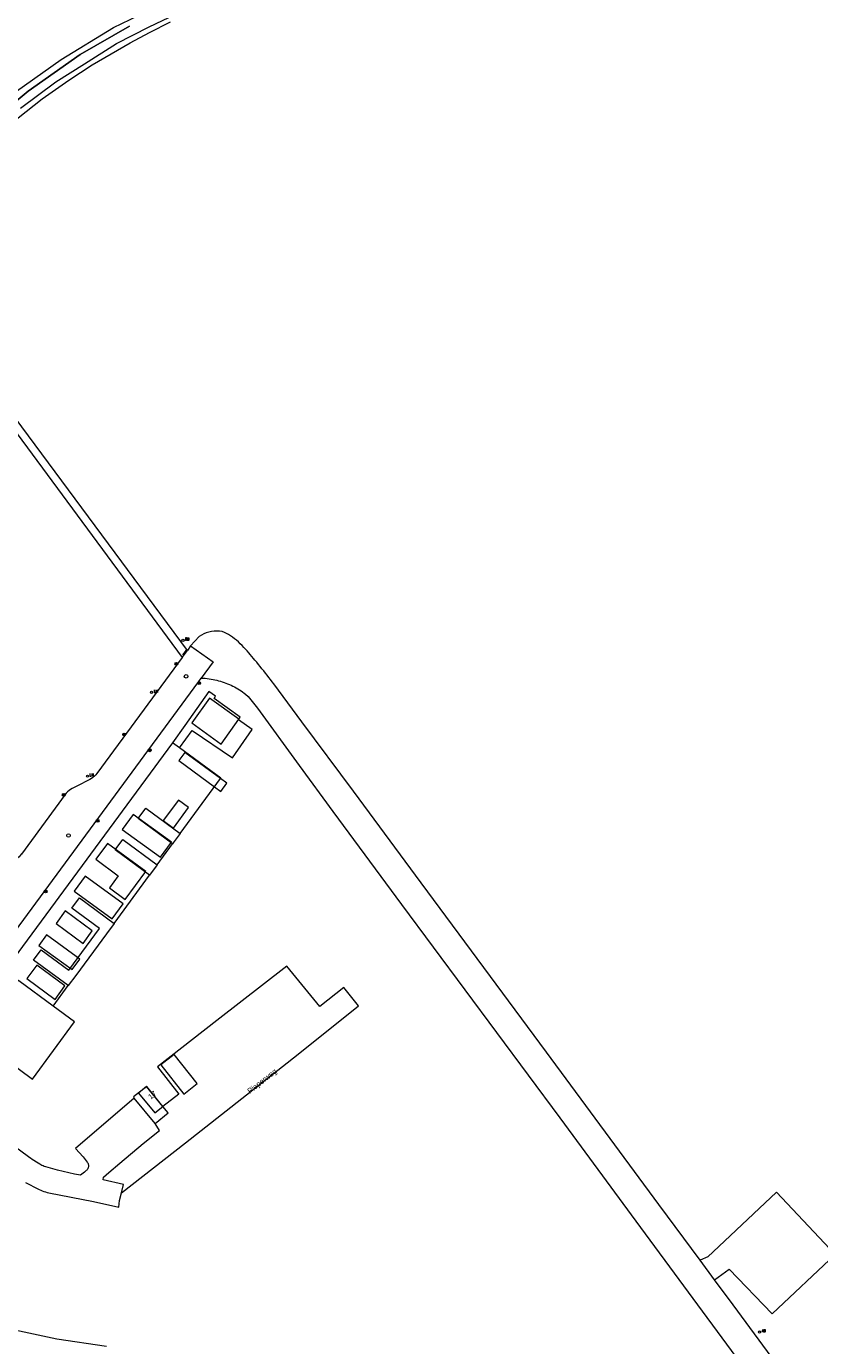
# Model space of a CAD drawing. Header units: metres. Extents: x 138165 to 154469, y 480134 to 494189.
# Tile 888 of 1056: x 148656 to 148841, y 487468 to 487776. Entities that reach past the tile are written whole.
import ezdxf

# ---------------------------------------------------------------- set-up
doc = ezdxf.new("R2010")
doc.units = ezdxf.units.M
doc.header["$LTSCALE"] = 0.001
doc.header["$MEASUREMENT"] = 0
for name, color, linetype, lineweight in [('Level 5', 7, 'Continuous', 0), ('TOP-L-terrein schutting raster hek leuning', 7, 'Continuous', 0), ('TOP-L-topo objecten punt', 7, 'Continuous', 0), ('TOP-L-topo objecten vlak', 7, 'Continuous', 0), ('TOP-T-topo huisnummering naamgeving', 7, 'Continuous', 0)]:
    doc.layers.add(name, color=color, linetype=linetype, lineweight=lineweight)
doc.styles.add('Style-INTL_ISO', font='INTL_ISO.shx')
doc.styles.add('Style-STANDARD', font='STANDARD.shx')

# ---------------------------------------------------------------- blocks, each defined once
blk = doc.blocks.new('39')
at = {"layer": 'TOP-L-topo objecten punt', "color": 7, "linetype": 'Continuous', "lineweight": 0}
for p, q in [((0.0175, 0.0175), (-0.0175, 0.0175)), ((-0.0175, 0.0175), (-0.0175, -0.0175)), ((0.0175, 0.0175), (0.0175, -0.0175)), ((0.0175, -0.0175), (-0.0175, -0.0175))]:
    blk.add_line(p, q, dxfattribs=at)
blk.add_circle((0, 0), 0.0332, dxfattribs=at)
blk = doc.blocks.new('*U13')
at = {"layer": 'Level 5', "color": 7, "linetype": 'Continuous', "lineweight": 0}
blk.add_circle((0, 0), 0.0415, dxfattribs=at)
blk = doc.blocks.new('150')
at = {"layer": 'Level 5', "color": 7, "linetype": 'Continuous', "lineweight": 0}
blk.add_blockref('*U13', (0, 0), dxfattribs=at)
blk = doc.blocks.new('16')
at = {"layer": 'TOP-L-topo objecten punt', "color": 7, "linetype": 'Continuous', "lineweight": 0}
blk.add_circle((0, 0), 0.025, dxfattribs=at)
at = {"layer": 'TOP-L-topo objecten punt', "color": 7, "linetype": 'Continuous', "lineweight": 0, "style": 'Style-STANDARD'}
blk.add_text('LM', height=0.06, dxfattribs=at).set_placement((0.0483, 0))
blk = doc.blocks.new('175')
at = {"layer": 'TOP-L-topo objecten punt', "color": 7, "linetype": 'Continuous', "lineweight": 0}
blk.add_circle((0, 0), 0.025, dxfattribs=at)
at = {"layer": 'TOP-L-topo objecten punt', "color": 7, "linetype": 'Continuous', "lineweight": 0, "style": 'Style-STANDARD'}
blk.add_text('SB', height=0.06, dxfattribs=at).set_placement((0.0483, 0))
blk = doc.blocks.new('11')
at = {"layer": 'TOP-L-topo objecten punt', "color": 7, "linetype": 'Continuous', "lineweight": 0}
blk.add_circle((0, 0), 0.025, dxfattribs=at)
at = {"layer": 'TOP-L-topo objecten punt', "color": 7, "linetype": 'Continuous', "lineweight": 0, "style": 'Style-STANDARD'}
blk.add_text('AB', height=0.06, dxfattribs=at).set_placement((0.0483, 0))

msp = doc.modelspace()

# ---------------------------------------------------------------- linework, layer by layer
at = {"layer": 'TOP-L-terrein schutting raster hek leuning', "flags": 128}
msp.add_lwpolyline([(148693.08, 487630.25), (148692.25, 487629.19)], dxfattribs=at)
at = {"layer": 'TOP-L-topo objecten vlak', "flags": 128}
for points in [[(148574.86, 487686.87), (148577.56, 487690.16), (148591.25, 487705.23), (148597.84, 487712.7), (148604.58, 487721.75), (148613.53, 487731.63), (148618.1, 487726.07), (148627.89, 487736.86), (148638.86, 487748.16), (148651.09, 487758.92), (148663.98, 487767.99), (148676.16, 487775.45), (148691.72, 487782.96)], [(148654.46, 487756.62), (148662.74, 487762.75), (148669.41, 487766.94), (148676.82, 487771.73), (148684.5, 487775.57), (148693.79, 487780.05)], [(148570.14, 487671.1), (148570.48, 487671.02), (148572.66, 487673.69), (148578.35, 487680.61), (148584.73, 487688.36), (148597.62, 487703.66), (148609.72, 487718.16), (148615.25, 487725.17), (148618.15, 487722.99), (148620.72, 487726.06), (148633.13, 487739.76), (148643.49, 487750.02), (148656.24, 487760.6), (148668.39, 487769.11), (148679.86, 487775.72)], [(148625.11, 487719.25), (148621.31, 487722.38), (148622.91, 487724.09), (148627.69, 487729.18), (148632.11, 487733.6), (148636.35, 487738.3), (148639.84, 487741.98), (148644.57, 487746.42), (148649.16, 487750.33), (148653.93, 487754.38), (148659.55, 487758.82), (148665.77, 487763.15), (148671.17, 487766.7), (148675.61, 487769.28), (148680.05, 487771.85), (148684.54, 487774.3), (148689.43, 487776.74)], [(148679.86, 487775.72), (148668.39, 487769.11), (148656.24, 487760.6), (148643.49, 487750.02)], [(148693.39, 487630.21), (148633.19, 487711.39), (148633.09, 487711.49), (148633.02, 487711.56)], [(148632.66, 487709.16), (148692.2, 487628.58)], [(148812.95, 487488.01), (148803.33, 487501.04), (148777.11, 487536.52), (148747.88, 487576), (148732.09, 487597.39), (148720.09, 487613.56), (148713.58, 487622.38), (148713.19, 487622.89), (148712.79, 487623.4), (148712.39, 487623.91), (148711.99, 487624.42), (148711.59, 487624.92), (148711.19, 487625.42), (148710.78, 487625.93), (148710.37, 487626.43), (148709.96, 487626.92), (148709.55, 487627.42), (148709.14, 487627.92), (148708.77, 487628.35), (148708.42, 487628.79), (148708.06, 487629.22), (148707.7, 487629.66), (148707.33, 487630.09), (148706.95, 487630.51), (148706.56, 487630.91), (148706.14, 487631.33), (148705.72, 487631.75), (148705.29, 487632.16), (148704.85, 487632.55), (148704.39, 487632.92), (148703.91, 487633.27), (148703.46, 487633.58), (148703, 487633.88), (148702.52, 487634.16), (148702.03, 487634.4), (148701.52, 487634.57), (148700.91, 487634.68), (148700.28, 487634.72), (148699.65, 487634.69), (148699.02, 487634.61), (148698.41, 487634.48), (148697.8, 487634.29), (148697.21, 487634.06), (148696.11, 487633.43), (148694.13, 487631.27)], [(148692.2, 487628.58), (148693.39, 487630.21)], [(148694.13, 487631.27), (148693.39, 487630.21)], [(148694.13, 487631.27), (148699.41, 487627.5), (148696.58, 487623.74)], [(148692.2, 487628.58), (148672.3, 487601.52), (148672.02, 487601.18), (148671.7, 487600.86), (148671.36, 487600.57), (148671, 487600.31), (148670.61, 487600.09), (148670.47, 487600.02), (148667.8, 487598.66), (148666.54, 487598.01), (148666.16, 487597.79), (148665.8, 487597.54), (148665.46, 487597.26), (148665.15, 487596.94), (148664.88, 487596.6), (148654.68, 487582.72), (148654.66, 487582.69), (148654.41, 487582.38), (148654.14, 487582.1), (148653.85, 487581.85), (148653.54, 487581.62), (148653.2, 487581.42), (148652.85, 487581.25), (148624.79, 487569.05)], [(148646.34, 487555.43), (148696.02, 487622.94), (148696.58, 487623.74)], [(148696.58, 487623.74), (148696.64, 487623.73), (148697.05, 487623.72), (148697.51, 487623.69), (148697.98, 487623.64), (148698.44, 487623.59), (148698.9, 487623.52), (148699.36, 487623.44), (148699.81, 487623.34), (148700.24, 487623.25), (148700.67, 487623.14), (148701.1, 487623.02), (148701.52, 487622.89), (148701.94, 487622.75), (148702.35, 487622.59), (148702.77, 487622.43), (148703.17, 487622.26), (148703.57, 487622.08), (148703.98, 487621.89), (148704.39, 487621.68), (148704.79, 487621.47), (148705.18, 487621.24), (148705.57, 487621), (148705.92, 487620.77), (148706.26, 487620.52), (148706.59, 487620.26), (148706.92, 487619.99), (148707.54, 487619.42), (148709.72, 487616.75), (148719.46, 487603.38), (148727.32, 487592.64), (148743.35, 487570.94), (148780.24, 487521.2), (148797.98, 487497.12), (148821.3, 487465.5)], [(148691.55, 487607.45), (148694.48, 487611.52), (148703.88, 487605.16), (148708.52, 487611.72), (148705.28, 487614.01), (148705.72, 487614.66), (148699.65, 487619.01), (148699.96, 487619.49), (148698.35, 487620.61), (148692.76, 487612.69), (148689.91, 487608.65)], [(148705.39, 487614.17), (148698.52, 487619.04), (148694.43, 487613.3), (148701.29, 487608.35), (148705.39, 487614.17)], [(148689.91, 487608.65), (148650.82, 487555.54)], [(148691.55, 487607.45), (148689.91, 487608.65)], [(148702.62, 487599.25), (148701.14, 487600.32), (148692.78, 487606.43), (148691.37, 487604.51), (148699.73, 487598.41), (148701.21, 487597.33), (148702.62, 487599.25)], [(148691.71, 487587.5), (148701.14, 487600.32), (148701.18, 487600.38), (148691.55, 487607.45)], [(148689.94, 487585.1), (148681.93, 487590.99), (148683.7, 487593.4), (148691.71, 487587.5)], [(148690.16, 487588.78), (148693.67, 487593.55), (148691.28, 487595.31), (148687.77, 487590.53), (148690.16, 487588.78)], [(148680.76, 487591.96), (148678.2, 487588.44), (148687.11, 487581.96), (148689.67, 487585.48), (148680.76, 487591.96)], [(148691.71, 487587.5), (148690.1, 487585.32), (148689.94, 487585.1)], [(148678.88, 487572.13), (148683.68, 487578.64), (148674.77, 487585.21), (148672.04, 487581.51), (148677.24, 487577.66), (148675.2, 487574.83), (148678.88, 487572.13)], [(148684.58, 487577.82), (148676.57, 487583.71), (148678.33, 487586.1), (148686.34, 487580.21)], [(148686.34, 487580.21), (148689.94, 487585.1)], [(148676.3, 487566.56), (148684.58, 487577.82)], [(148686.34, 487580.21), (148686.1, 487579.88), (148684.58, 487577.82)], [(148678.39, 487571.08), (148669.53, 487577.58), (148666.96, 487574.08), (148675.83, 487567.58), (148678.39, 487571.08)], [(148665.61, 487552.03), (148657.53, 487557.97), (148659.3, 487560.37), (148665.75, 487555.63), (148672.89, 487565.33), (148666.47, 487570.06), (148668.26, 487572.48), (148676.3, 487566.56)], [(148669.06, 487561.89), (148671.22, 487564.82), (148664.91, 487569.48), (148662.75, 487566.56), (148669.06, 487561.89)], [(148676.3, 487566.56), (148674.52, 487564.14), (148667.38, 487554.43), (148665.61, 487552.03)], [(148668.29, 487558.24), (148660.55, 487563.89), (148658.76, 487561.42), (148666.5, 487555.77), (148668.29, 487558.24)], [(148658.26, 487556.81), (148655.95, 487553.69), (148662.54, 487548.84), (148664.84, 487551.96), (148658.26, 487556.81)], [(148678.03, 487503.71), (148692.95, 487515.42), (148719.25, 487536.03), (148733.29, 487547.32), (148729.86, 487551.58), (148724.28, 487547.14), (148716.6, 487556.58), (148700.28, 487543.88), (148686.42, 487533.09), (148691.36, 487526.76), (148687.68, 487523.89)], [(148662.09, 487547.25), (148654.07, 487553.15), (148654.04, 487553.17), (148654.02, 487553.19), (148650.82, 487555.54)], [(148662.09, 487547.25), (148665.61, 487552.03)], [(148643.68, 487546.74), (148640.59, 487542.56), (148657.27, 487530.24), (148667.08, 487543.57), (148662.09, 487547.25)], [(148695.67, 487529.2), (148690.28, 487536.01), (148687.19, 487533.56), (148692.58, 487526.75), (148695.67, 487529.2)], [(148687.68, 487523.89), (148683.9, 487528.55), (148680.8, 487526.12), (148681.01, 487525.82)], [(148687.68, 487523.86), (148683.89, 487528.52), (148682.02, 487527), (148685.81, 487522.34), (148687.68, 487523.86)], [(148681.01, 487525.82), (148667.32, 487514.03), (148669.12, 487512.08), (148670.03, 487510.87), (148670.08, 487510.8), (148670.16, 487510.67), (148670.22, 487510.53), (148670.27, 487510.39), (148670.3, 487510.24), (148670.32, 487510.09), (148670.32, 487509.94), (148670.3, 487509.79), (148670.27, 487509.64), (148670.23, 487509.5), (148670.17, 487509.36), (148670.09, 487509.23), (148670, 487509.11), (148669.9, 487509), (148669.79, 487508.9), (148669.39, 487508.58), (148668.47, 487507.84), (148667.08, 487508.06), (148663.11, 487509.01), (148660.38, 487509.76), (148660.3, 487509.79), (148660.02, 487509.88), (148659.74, 487509.99), (148659.48, 487510.11), (148659.21, 487510.24), (148658.96, 487510.39), (148658.6, 487510.62), (148657.16, 487511.52), (148657.12, 487511.55), (148656.9, 487511.69), (148656.31, 487512.13), (148646.12, 487519.6)], [(148685.85, 487519.87), (148681.01, 487525.82)], [(148685.85, 487519.87), (148688.9, 487522.35), (148687.68, 487523.89)], [(148678.03, 487503.71), (148678.45, 487505.67), (148673.74, 487506.76), (148673.85, 487507.34), (148675.1, 487508.46), (148677.67, 487510.64), (148683.11, 487515.24), (148686.88, 487518.27), (148685.85, 487519.87)], [(148655.6, 487506.1), (148658.64, 487504.58), (148658.66, 487504.57), (148658.84, 487504.48), (148659.2, 487504.32), (148659.56, 487504.18), (148659.93, 487504.05), (148660.3, 487503.93), (148660.68, 487503.83), (148661.06, 487503.75), (148671.47, 487501.68), (148677.39, 487500.41), (148677.59, 487501.91), (148678.03, 487503.71)], [(148816.32, 487483.44), (148819.73, 487485.92), (148829.73, 487475.48), (148844.41, 487489.38), (148830.72, 487503.9), (148816, 487489.93), (148814.77, 487488.78), (148812.95, 487488.01)], [(148816.32, 487483.44), (148812.95, 487488.01)], [(148838.15, 487453.01), (148830.63, 487464.09), (148820.62, 487477.62), (148816.32, 487483.44)], [(148674.52, 487467.9), (148662.96, 487469.63), (148652.09, 487471.94), (148645.58, 487473.43), (148637.92, 487474.36), (148633.52, 487475.36), (148613.85, 487474.9)]]:
    msp.add_lwpolyline(points, dxfattribs=at)

# ---------------------------------------------------------------- block references
at = {"layer": 'TOP-L-topo objecten punt', "xscale": 10, "yscale": 10, "zscale": 10}
for name, p in [('175', (148692.36, 487632.54)), ('11', (148692.36, 487632.54)), ('39', (148690.82, 487627.05)), ('150', (148693.08, 487624.14)), ('16', (148685.03, 487620.42)), ('39', (148696.14, 487622.58)), ('39', (148678.65, 487610.59)), ('39', (148684.59, 487606.92)), ('16', (148670.09, 487600.87)), ('39', (148664.55, 487596.54)), ('39', (148672.45, 487590.46)), ('150', (148665.66, 487587.04)), ('39', (148660.32, 487573.99)), ('11', (148826.81, 487471.26))]:
    msp.add_blockref(name, p, dxfattribs=at)

# ---------------------------------------------------------------- texts
at = {"layer": 'TOP-T-topo huisnummering naamgeving', "style": 'Style-INTL_ISO'}
for s, rotation, p in [('Pieperweg', 38.1, (148707.97, 487526.79)), ('17', 39.1, (148684.85, 487525.43))]:
    msp.add_text(s, height=1.25, rotation=rotation, dxfattribs=at).set_placement(p)

doc.saveas('drawing.dxf')
